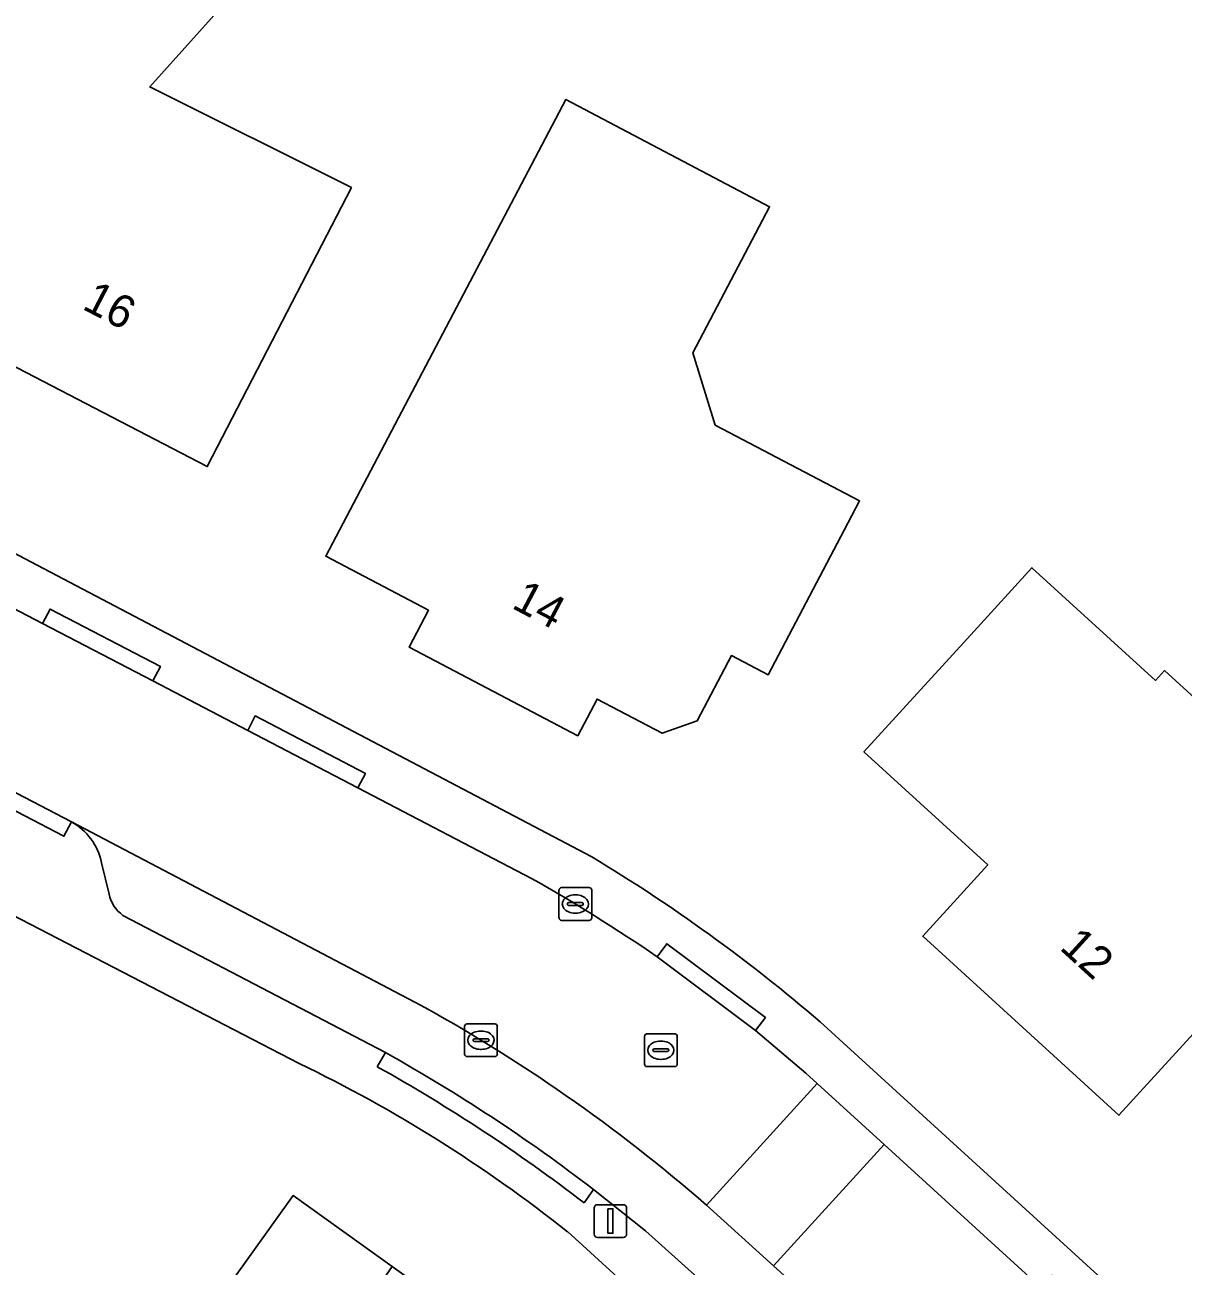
# Model space of a CAD drawing. Extents: x 157767 to 159172, y 387839 to 389425.
# Drawn here: x 158296.13 to 158331.57, y 388797.75 to 388835.72 of the extents above; entities that cross this region are included whole.
import ezdxf

# ---------------------------------------------------------------- set-up
doc = ezdxf.new("R2010")
doc.units = 0
for name, color, linetype in [('IMGEO_Erf', 7, 'Continuous'), ('IMGEO_Kolk', 7, 'Continuous'), ('IMGEO_Lichtmast', 7, 'Continuous'), ('IMGEO_Pand', 7, 'Continuous'), ('IMGEO_Pand_nummerreeks', 7, 'Continuous'), ('IMGEO_Parkeervlak_open', 7, 'Continuous'), ('IMGEO_Rijbaan_lokaal_open', 7, 'Continuous'), ('IMGEO_Rioolput', 7, 'Continuous'), ('IMGEO_Voetpad_open', 7, 'Continuous')]:
    doc.layers.add(name, color=color, linetype=linetype)

msp = doc.modelspace()

# ---------------------------------------------------------------- linework, layer by layer
at = {"layer": 'IMGEO_Erf'}
for points in [[(158320.466, 388805.224), (158336.298, 388790.782), (158339.105, 388791.362), (158347.108, 388800.114), (158361.958, 388810.116), (158370.111, 388815.607), (158381.97, 388829.646), (158336.583, 388868.029)], [(158286.263, 388824.572), (158313.482, 388810.269)], [(158304.53, 388803.948), (158287.49, 388812.766)], [(158283.166, 388812.446), (158273.8, 388805.576), (158275.198, 388804.553), (158277.793, 388808.177), (158283.018, 388804.436), (158287.211, 388810.294), (158290.177, 388808.17), (158291.047, 388809.385), (158294.192, 388807.133), (158289.176, 388800.127), (158294.237, 388796.504), (158299.305, 388792.875), (158304.34, 388799.908), (158307.368, 388797.74), (158310.468, 388795.52), (158305.428, 388788.481), (158310.479, 388784.865), (158315.565, 388781.223), (158320.578, 388788.226), (158323.586, 388786.073), (158326.656, 388783.875), (158321.606, 388776.822), (158326.779, 388773.075), (158332.726, 388775.772)], [(158345.088, 388769.267), (158312.734, 388798.802)]]:
    msp.add_lwpolyline(points, dxfattribs=at)
for points in [[(158304.85, 388840.581), (158305.495, 388840.003), (158299.957, 388833.823), (158306.126, 388830.744), (158304.01, 388826.65), (158301.713, 388822.208), (158292.979, 388826.735), (158290.649, 388828.74), (158288.435, 388826.434), (158284.609, 388829.857), (158284.366, 388830.074), (158280.779, 388834.903), (158281.918, 388835.733), (158280.141, 388838.124), (158275.467, 388844.415), (158279.481, 388847.398), (158288.034, 388853.753), (158291.318, 388849.333), (158287.611, 388846.578), (158290.814, 388842.267), (158289.307, 388841.148), (158291.863, 388837.708), (158302.841, 388849.566), (158308.651, 388844.801)], [(158307.668, 388823.894), (158312.681, 388833.433), (158318.918, 388830.156), (158316.568, 388825.684), (158317.254, 388823.477), (158321.671, 388821.156), (158321.2, 388820.26), (158318.874, 388815.834), (158317.75, 388816.424), (158316.705, 388814.433), (158315.633, 388814.05), (158313.641, 388815.096), (158313.05, 388813.971), (158307.893, 388816.681), (158308.488, 388817.814), (158305.342, 388819.467)], [(158330.725, 388815.665), (158331, 388815.967), (158337.014, 388810.481), (158332.979, 388806.058), (158329.609, 388802.363), (158323.605, 388807.84), (158325.594, 388810.021), (158321.803, 388813.48), (158325.173, 388817.175), (158326.943, 388819.115)]]:
    msp.add_lwpolyline(points, close=True, dxfattribs=at)
for centre, radius, start, end in [((158286.369, 388765.378), 52.444, 49.4453, 58.8686), ((158285.364, 388764.279), 44.056, 51.5917, 64.2119)]:
    msp.add_arc(centre, radius, start, end, dxfattribs=at)
at = {"layer": 'IMGEO_Kolk'}
for p, q in [((158312.476, 388808.4), (158312.476, 388809.252)), ((158312.551, 388809.326), (158313.403, 388809.326)), ((158312.964, 388809.106), (158312.989, 388809.106)), ((158313.477, 388809.252), (158313.477, 388808.4)), ((158312.735, 388808.82), (158312.735, 388808.832)), ((158313.173, 388808.783), (158312.775, 388808.783)), ((158312.778, 388808.869), (158313.176, 388808.869)), ((158313.219, 388808.832), (158313.219, 388808.82)), ((158312.987, 388808.546), (158312.962, 388808.546)), ((158313.403, 388808.326), (158312.551, 388808.326)), ((158309.588, 388804.233), (158309.588, 388805.085)), ((158309.663, 388805.159), (158310.515, 388805.159)), ((158310.076, 388804.939), (158310.101, 388804.939)), ((158310.589, 388805.085), (158310.589, 388804.233)), ((158309.847, 388804.653), (158309.847, 388804.665)), ((158310.285, 388804.616), (158309.887, 388804.616)), ((158309.89, 388804.702), (158310.288, 388804.702)), ((158310.331, 388804.665), (158310.331, 388804.653)), ((158310.099, 388804.379), (158310.074, 388804.379)), ((158310.515, 388804.159), (158309.663, 388804.159))]:
    msp.add_line(p, q, dxfattribs=at)
for points in [[(158312.476, 388808.4), (158312.476, 388809.252)], [(158312.551, 388809.326), (158313.403, 388809.326)], [(158313.477, 388809.252), (158313.477, 388808.4)], [(158313.403, 388808.326), (158312.551, 388808.326)], [(158309.588, 388804.233), (158309.588, 388805.085)], [(158309.663, 388805.159), (158310.515, 388805.159)], [(158310.589, 388805.085), (158310.589, 388804.233)], [(158310.515, 388804.159), (158309.663, 388804.159)]]:
    msp.add_lwpolyline(points, dxfattribs=at)
for centre, radius, start, end in [((158312.553, 388809.25), 0.0765, 91.552, 178.448), ((158312.553, 388809.25), 0.0765, 91.552, 178.448), ((158313.401, 388809.25), 0.0765, 1.552, 88.448), ((158313.401, 388809.25), 0.0765, 1.552, 88.448), ((158312.775, 388808.829), 0.0403, 85.8775, 175.7526), ((158312.772, 388808.819), 0.0366, 178.938, 274.7102), ((158313.176, 388808.826), 0.043, 264.8664, 352.4533), ((158313.18, 388808.831), 0.0386, 1.7309, 96.639), ((158312.553, 388808.402), 0.0765, 181.552, 268.448), ((158312.553, 388808.402), 0.0765, 181.552, 268.448), ((158313.401, 388808.402), 0.0765, 271.552, 358.448), ((158313.401, 388808.402), 0.0765, 271.552, 358.448), ((158309.665, 388805.083), 0.0765, 91.552, 178.448), ((158309.665, 388805.083), 0.0765, 91.552, 178.448), ((158310.513, 388805.083), 0.0765, 1.552, 88.448), ((158310.513, 388805.083), 0.0765, 1.552, 88.448), ((158309.887, 388804.662), 0.0403, 85.8775, 175.7526), ((158309.884, 388804.652), 0.0366, 178.938, 274.7102), ((158310.288, 388804.659), 0.043, 264.8664, 352.4533), ((158310.292, 388804.664), 0.0386, 1.7309, 96.639), ((158309.665, 388804.235), 0.0765, 181.552, 268.448), ((158309.665, 388804.235), 0.0765, 181.552, 268.448), ((158310.513, 388804.235), 0.0765, 271.552, 358.448), ((158310.513, 388804.235), 0.0765, 271.552, 358.448)]:
    msp.add_arc(centre, radius, start, end, dxfattribs=at)
for centre, major_axis, ratio, start_param, end_param in [((158312.963, 388808.826), (-0.387, 0.002), 0.722429, 4.712389, 7.853982), ((158312.988, 388808.826), (-0.39, 0.002), 0.717154, 1.570796, 4.712389), ((158310.075, 388804.659), (-0.387, 0.002), 0.722429, 4.712389, 7.853982), ((158310.1, 388804.659), (-0.39, 0.002), 0.717154, 1.570796, 4.712389)]:
    msp.add_ellipse(centre, major_axis=major_axis, ratio=ratio, start_param=start_param, end_param=end_param, dxfattribs=at)
at = {"layer": 'IMGEO_Lichtmast'}
for p, q in [((158313.654, 388799.627), (158314.444, 388799.627)), ((158314.444, 388799.627), (158313.654, 388799.627)), ((158313.554, 388798.727), (158313.554, 388799.527)), ((158313.554, 388799.527), (158313.554, 388798.727)), ((158314.544, 388799.527), (158314.544, 388798.727)), ((158314.544, 388798.727), (158314.544, 388799.527)), ((158314.444, 388798.627), (158313.654, 388798.627)), ((158313.654, 388798.627), (158314.444, 388798.627))]:
    msp.add_line(p, q, dxfattribs=at)
msp.add_lwpolyline([(158313.974, 388799.502), (158314.124, 388799.502), (158314.124, 388798.752), (158313.974, 388798.752), (158313.974, 388799.502)], dxfattribs=at)
for centre, start, end in [((158313.654, 388799.527), 90, 180), ((158313.654, 388799.527), 90, 180), ((158314.444, 388799.527), 0, 90), ((158314.444, 388799.527), 360, 90), ((158313.654, 388798.727), 180, 270), ((158313.654, 388798.727), 180, 270), ((158314.444, 388798.727), 270, 0), ((158314.444, 388798.727), 270, 0)]:
    msp.add_arc(centre, 0.1, start, end, dxfattribs=at)
at = {"layer": 'IMGEO_Pand'}
for points in [[(158306.126, 388830.744), (158299.957, 388833.823), (158305.495, 388840.003), (158304.85, 388840.581), (158308.651, 388844.801), (158302.841, 388849.566), (158291.863, 388837.708), (158284.609, 388829.857), (158288.435, 388826.434), (158290.649, 388828.74), (158292.979, 388826.735), (158301.713, 388822.208), (158304.01, 388826.65)], [(158307.668, 388823.894), (158305.342, 388819.467), (158308.488, 388817.814), (158307.893, 388816.681), (158313.05, 388813.971), (158313.641, 388815.096), (158315.633, 388814.05), (158316.705, 388814.433), (158317.75, 388816.424), (158318.874, 388815.834), (158321.2, 388820.26), (158321.671, 388821.156), (158317.254, 388823.477), (158316.568, 388825.684), (158318.918, 388830.156), (158312.681, 388833.433)], [(158332.979, 388806.058), (158337.014, 388810.481), (158331, 388815.967), (158330.725, 388815.665), (158326.943, 388819.115), (158325.173, 388817.175), (158321.803, 388813.48), (158325.594, 388810.021), (158323.605, 388807.84), (158329.609, 388802.363)], [(158294.237, 388796.504), (158288.941, 388789.127), (158293.145, 388786.117), (158286.871, 388777.354), (158286.782, 388777.048), (158290.948, 388774.066), (158307.368, 388797.74), (158304.34, 388799.908), (158299.305, 388792.875)]]:
    msp.add_lwpolyline(points, close=True, dxfattribs=at)
at = {"layer": 'IMGEO_Parkeervlak_open'}
for points in [[(158308.069, 388805.823), (158297.558, 388811.342)], [(158298.481, 388810.09), (158298.711, 388809.129)], [(158299.135, 388808.479), (158307.171, 388804.278)], [(158313.533, 388800.093), (158315.121, 388798.827), (158323.037, 388791.716), (158328.62, 388786.618), (158346.445, 388770.34), (158350.374, 388766.753)], [(158351.259, 388768.397), (158346.878, 388772.395), (158344.81, 388774.282), (158326.678, 388790.83), (158319.04, 388797.752), (158316.987, 388799.612)]]:
    msp.add_lwpolyline(points, dxfattribs=at)
for centre, radius, start, end in [((158296.642, 388809.7), 1.88, 11.9626, 60.8342), ((158299.74, 388809.337), 1.05, 191.429, 234.8044), ((158284.201, 388762.045), 49.862, 48.888, 61.4009), ((158281.402, 388758.176), 52.815, 52.5284, 60.7968)]:
    msp.add_arc(centre, radius, start, end, dxfattribs=at)
at = {"layer": 'IMGEO_Rijbaan_lokaal_open'}
for points in [[(158296.676, 388817.407), (158287.909, 388821.98)], [(158311.632, 388809.608), (158306.32, 388812.378), (158302.951, 388814.135), (158300.048, 388815.649), (158296.676, 388817.407)], [(158288.859, 388815.863), (158289.771, 388815.389), (158293.098, 388813.66), (158294.204, 388813.085), (158297.558, 388811.342), (158308.069, 388805.823)], [(158316.987, 388799.612), (158320.373, 388803.331), (158320.027, 388803.646), (158318.489, 388804.951), (158315.475, 388807.212)]]:
    msp.add_lwpolyline(points, dxfattribs=at)
for points in [[(158319.04, 388797.752), (158322.422, 388801.466), (158320.373, 388803.331), (158316.987, 388799.612)], [(158327.222, 388797.097), (158322.422, 388801.466), (158319.04, 388797.752), (158326.678, 388790.83), (158344.81, 388774.282), (158348.185, 388777.984), (158344.145, 388781.667), (158335.948, 388789.141), (158330.042, 388794.526)]]:
    msp.add_lwpolyline(points, close=True, dxfattribs=at)
for centre, radius, start, end in [((158288.103, 388767.589), 48.158, 55.3626, 60.7527), ((158284.201, 388762.045), 49.862, 48.888, 61.4009)]:
    msp.add_arc(centre, radius, start, end, dxfattribs=at)
at = {"layer": 'IMGEO_Rioolput'}
for p, q in [((158315.092, 388803.927), (158315.092, 388804.779)), ((158315.167, 388804.853), (158316.019, 388804.853)), ((158315.58, 388804.633), (158315.605, 388804.633)), ((158316.093, 388804.779), (158316.093, 388803.927)), ((158315.351, 388804.347), (158315.351, 388804.359)), ((158315.789, 388804.31), (158315.391, 388804.31)), ((158315.394, 388804.396), (158315.792, 388804.396)), ((158315.835, 388804.359), (158315.835, 388804.347)), ((158316.019, 388803.853), (158315.167, 388803.853)), ((158315.603, 388804.073), (158315.578, 388804.073))]:
    msp.add_line(p, q, dxfattribs=at)
for points in [[(158315.092, 388803.927), (158315.092, 388804.779)], [(158315.167, 388804.853), (158316.019, 388804.853)], [(158316.093, 388804.779), (158316.093, 388803.927)], [(158316.019, 388803.853), (158315.167, 388803.853)]]:
    msp.add_lwpolyline(points, dxfattribs=at)
for centre, radius, start, end in [((158315.169, 388804.777), 0.0765, 91.552, 178.448), ((158315.169, 388804.777), 0.0765, 91.552, 178.448), ((158316.017, 388804.777), 0.0765, 1.552, 88.448), ((158316.017, 388804.777), 0.0765, 1.552, 88.448), ((158315.391, 388804.356), 0.0403, 85.8775, 175.7526), ((158315.388, 388804.346), 0.0366, 178.938, 274.7102), ((158315.792, 388804.353), 0.043, 264.8664, 352.4533), ((158315.796, 388804.358), 0.0386, 1.7309, 96.639), ((158315.169, 388803.929), 0.0765, 181.552, 268.448), ((158315.169, 388803.929), 0.0765, 181.552, 268.448), ((158316.017, 388803.929), 0.0765, 271.552, 358.448), ((158316.017, 388803.929), 0.0765, 271.552, 358.448)]:
    msp.add_arc(centre, radius, start, end, dxfattribs=at)
for centre, major_axis, ratio, start_param, end_param in [((158315.579, 388804.353), (-0.387, 0.002), 0.722429, 4.712389, 7.853982), ((158315.604, 388804.353), (-0.39, 0.002), 0.717154, 1.570796, 4.712389)]:
    msp.add_ellipse(centre, major_axis=major_axis, ratio=ratio, start_param=start_param, end_param=end_param, dxfattribs=at)
at = {"layer": 'IMGEO_Voetpad_open'}
for points in [[(158313.482, 388810.269), (158286.263, 388824.572)], [(158287.909, 388821.98), (158296.676, 388817.407), (158296.907, 388817.85), (158300.279, 388816.092), (158300.048, 388815.649), (158302.951, 388814.135), (158303.182, 388814.578), (158306.551, 388812.821), (158306.32, 388812.378), (158311.632, 388809.608)], [(158297.558, 388811.342), (158297.328, 388810.899), (158293.974, 388812.642), (158294.204, 388813.085), (158293.098, 388813.66), (158292.868, 388813.217), (158289.541, 388814.946)], [(158287.49, 388812.766), (158304.53, 388803.948)], [(158298.711, 388809.129), (158298.481, 388810.09)], [(158306.915, 388803.848), (158307.171, 388804.278), (158299.135, 388808.479)], [(158315.475, 388807.212), (158315.775, 388807.611), (158318.789, 388805.35), (158318.489, 388804.951), (158320.027, 388803.646), (158320.373, 388803.331), (158322.422, 388801.466), (158327.222, 388797.097), (158327.558, 388797.466), (158330.378, 388794.895), (158330.042, 388794.526), (158335.948, 388789.141), (158336.649, 388789.91), (158344.846, 388782.436), (158344.145, 388781.667), (158348.185, 388777.984), (158350.254, 388776.097), (158353.745, 388772.914)], [(158369.181, 388747.97), (158368.292, 388750), (158361.636, 388765.203), (158360.427, 388767.373), (158359.021, 388769.42), (158357.39, 388771.263), (158356.348, 388772.442), (158349.145, 388779.15), (158347.158, 388780.976), (158344.205, 388783.764), (158337.489, 388789.754), (158336.298, 388790.782), (158320.466, 388805.224)], [(158307.171, 388804.278), (158306.915, 388803.848)], [(158313.245, 388799.684), (158313.533, 388800.093)], [(158352.395, 388764.436), (158352.043, 388764.082), (158346.093, 388769.986), (158346.445, 388770.34), (158328.62, 388786.618), (158328.283, 388786.249), (158322.7, 388791.347), (158323.037, 388791.716), (158315.121, 388798.827), (158313.533, 388800.093), (158313.245, 388799.684)], [(158312.734, 388798.802), (158345.088, 388769.267), (158349.181, 388765.714)]]:
    msp.add_lwpolyline(points, dxfattribs=at)
for points in [[(158296.676, 388817.407), (158300.048, 388815.649), (158300.279, 388816.092), (158296.907, 388817.85)], [(158302.951, 388814.135), (158306.32, 388812.378), (158306.551, 388812.821), (158303.182, 388814.578)], [(158294.204, 388813.085), (158293.974, 388812.642), (158297.328, 388810.899), (158297.558, 388811.342)], [(158315.475, 388807.212), (158318.489, 388804.951), (158318.789, 388805.35), (158315.775, 388807.611)]]:
    msp.add_lwpolyline(points, close=True, dxfattribs=at)
for centre, radius, start, end in [((158296.642, 388809.7), 1.88, 11.9626, 60.8342), ((158286.369, 388765.378), 52.444, 49.4453, 58.8686), ((158288.103, 388767.589), 48.158, 55.3626, 60.7527), ((158299.74, 388809.337), 1.05, 191.429, 234.8044), ((158281.402, 388758.176), 52.815, 52.5284, 60.7968), ((158285.364, 388764.279), 44.056, 51.5917, 64.2119), ((158281.393, 388758.157), 52.336, 52.5112, 60.8133), ((158281.393, 388758.157), 52.336, 52.5112, 60.8133)]:
    msp.add_arc(centre, radius, start, end, dxfattribs=at)

# ---------------------------------------------------------------- texts
at = {"layer": 'IMGEO_Pand_nummerreeks'}
for s, rotation, p in [('16', 332.6012, (158297.853, 388827.047)), ('14', 332.2781, (158310.993, 388817.898)), ('12', 317.6281, (158327.759, 388807.461))]:
    msp.add_text(s, height=1, rotation=rotation, dxfattribs=at).set_placement(p)

doc.saveas('drawing.dxf')
